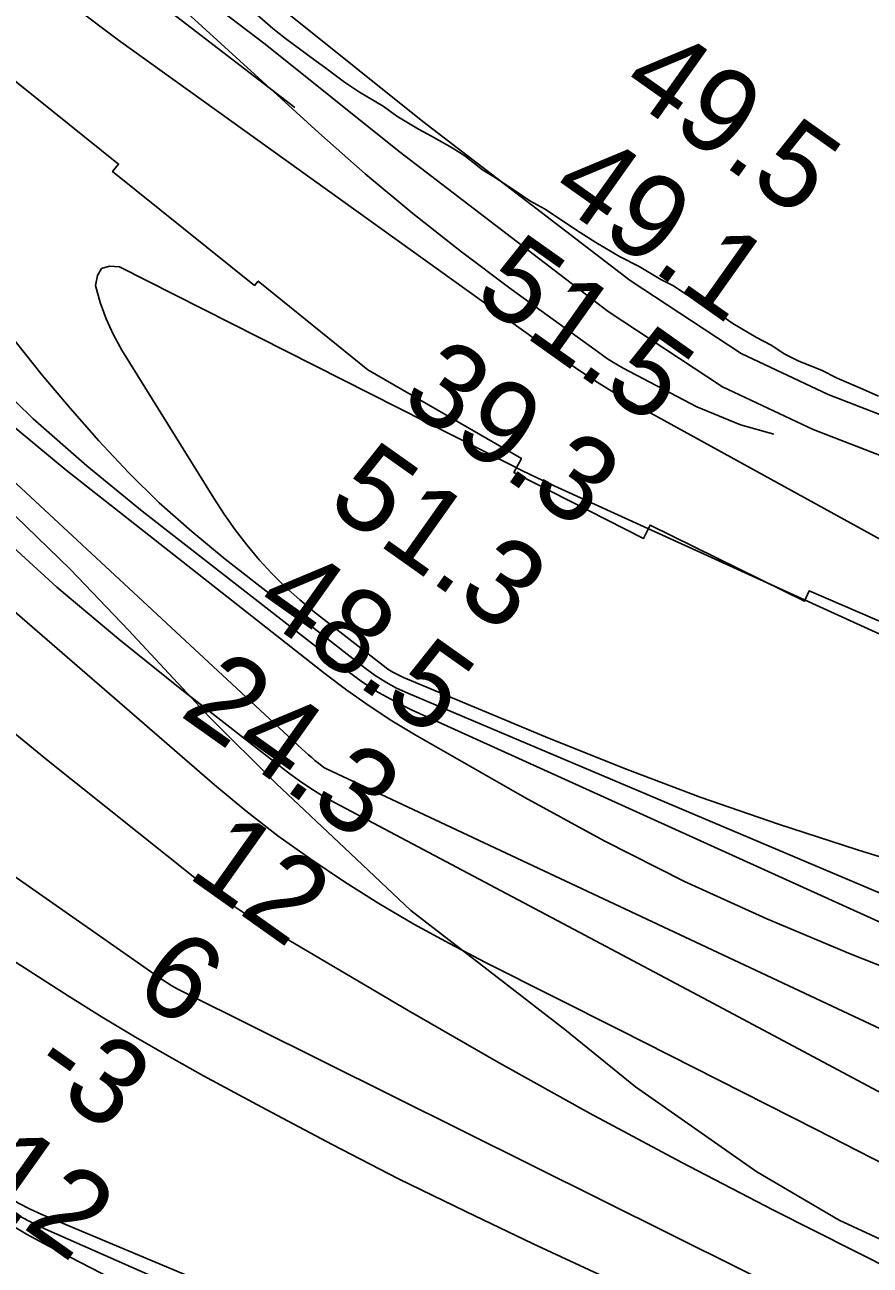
# Model space of a CAD drawing. Extents: x 3180038 to 3217926, y 922069 to 947485.
# Drawn here: x 3206310 to 3206974, y 929045 to 930020 of the extents above; entities that cross this region are included whole.
import ezdxf

# ---------------------------------------------------------------- set-up
doc = ezdxf.new("R2010")
doc.units = 0
for name, color, linetype in [('V-RIVR-EDGE', 7, 'Continuous'), ('V-RIVR-RANG', 7, 'Continuous'), ('V-ROAD-CNTR', 7, 'Continuous'), ('V-RRAP-RVMT', 7, 'Continuous'), ('V-SITE-VEGE', 7, 'Continuous'), ('V-TOPO-DPTH', 7, 'Continuous'), ('V-TOPO-MAJR', 7, 'Continuous'), ('V-TOPO-MINR', 7, 'Continuous'), ('V-TOPO-SHOR', 7, 'Continuous'), ('V-TOPO-WATR', 7, 'Continuous')]:
    doc.layers.add(name, color=color, linetype=linetype)

msp = doc.modelspace()

# ---------------------------------------------------------------- linework, layer by layer
at = {"layer": 'V-RIVR-EDGE'}
msp.add_lwpolyline([(3207049.33, 929034.22), (3206949.82, 929080.35), (3206885.03, 929118.52), (3206789.83, 929185.28), (3206734.23, 929230.31), (3206667.18, 929282.26), (3206613.21, 929324.01), (3206565.8, 929368.7), (3206507.28, 929423.9), (3206454.65, 929476.13), (3206391.24, 929544.45), (3206345.48, 929592.41), (3206293.83, 929642.35), (3206227.13, 929705.76), (3206204.25, 929727.77), (3206182.36, 929754.7), (3206153.61, 929789.84), (3206111.11, 929832.87), (3206064.02, 929874.61), (3206018.25, 929917.98), (3205970.53, 929968.89), (3205922.16, 930020.46)], dxfattribs=at)
at = {"layer": 'V-ROAD-CNTR'}
for points in [[(3206486.52, 930052.05), (3206517.22, 930028.58), (3206622.6, 929944.19), (3206785.61, 929819.3), (3206872.95, 929761.96), (3206941.14, 929729.72), (3207058.87, 929684.09), (3207182.77, 929633.37), (3207295.24, 929584.84), (3207362.02, 929548.76), (3207457.14, 929506.55), (3207541.6, 929483.68), (3207625.05, 929472.26), (3207692.77, 929478.92), (3207764.81, 929482.98), (3207838.04, 929489.98)], [(3206457.38, 930036.57), (3206498.73, 930004.96), (3206604.1, 929920.57), (3206768.24, 929794.82), (3206858.24, 929735.73), (3206929.29, 929702.14), (3207047.77, 929656.22), (3207171.14, 929605.71), (3207282.14, 929557.82), (3207348.79, 929521.81), (3207447.08, 929478.19), (3207535.62, 929454.22), (3207624.48, 929442.06), (3207695.09, 929449), (3207767.08, 929453.06), (3207795.27, 929455.76)]]:
    msp.add_lwpolyline(points, dxfattribs=at)
at = {"layer": 'V-RRAP-RVMT'}
msp.add_lwpolyline([(3206152.42, 930105.29), (3206270.8, 930012.15), (3206265.48, 930005.32), (3206383.43, 929910.71), (3206378.77, 929904.88), (3206490.38, 929815.4), (3206493.29, 929818.78), (3206579.28, 929748.91), (3206700.1, 929679.3), (3206694.14, 929668.41), (3206796.06, 929616.48), (3206801.26, 929626.97), (3206922.68, 929567.01), (3206926.35, 929575.38), (3207069.71, 929513.43)], dxfattribs=at)
at = {"layer": 'V-SITE-VEGE'}
for points in [[(3206695.1, 929889.76), (3206679.62, 929899.94), (3206669.55, 929906.21), (3206655.63, 929917.16), (3206645.56, 929923.43), (3206629.3, 929932.84), (3206619.23, 929938.33), (3206602.19, 929948.52), (3206591.36, 929956.34), (3206572.77, 929967.32), (3206561.16, 929975.15), (3206546.46, 929986.1), (3206538.72, 929991.58), (3206514.74, 930009.58), (3206504.68, 930017.4), (3206488.44, 930031.47)], [(3206980.89, 929728.2), (3206968.49, 929733.71), (3206948.34, 929742.36), (3206935.94, 929748.64), (3206918.11, 929755.73), (3206907.27, 929761.22), (3206896.43, 929768.27), (3206884.81, 929774.55), (3206866.22, 929785.53), (3206856.16, 929792.57), (3206840.67, 929801.2), (3206819, 929815.29), (3206809.7, 929820.01), (3206792.66, 929830.2), (3206777.17, 929838.05), (3206758.58, 929849.03), (3206746.2, 929856.86), (3206718.33, 929875.65), (3206706.71, 929881.93), (3206695.1, 929889.76)]]:
    msp.add_lwpolyline(points, dxfattribs=at)
at = {"layer": 'V-TOPO-DPTH'}
for points in [[(3205828.92, 930127.02), (3205965.67, 929986.53), (3206037.64, 929913.71), (3206110.34, 929841.63), (3206184.13, 929770.67), (3206258.64, 929700.45), (3206513.06, 929464.33), (3206516.73, 929460.93), (3206520.4, 929457.54), (3206524.08, 929454.15), (3206527.77, 929450.76), (3206530.16, 929448.57), (3206532.67, 929446.31), (3206535.23, 929444.1), (3206537.84, 929441.95), (3206540.48, 929439.84), (3206544.91, 929436.4), (3206545.38, 929436.06), (3206546.35, 929435.46), (3206546.86, 929435.2), (3207294.49, 929084.4)], [(3207038.24, 928959.06), (3206955.33, 929000.55), (3206872.35, 929041.93), (3206434.68, 929259.62), (3206429.94, 929262.11), (3206425.29, 929264.74), (3206420.75, 929267.58), (3206416.3, 929270.55), (3206297.74, 929353.6), (3206234.61, 929398.91), (3206172.19, 929445.16), (3206110.84, 929492.82), (3206050.2, 929541.42), (3205687.09, 929839.32), (3205656.91, 929863.91), (3205626.61, 929888.37), (3205596.15, 929912.61), (3205565.57, 929936.72), (3205552.02, 929947.33), (3205514.33, 929976.3)], [(3205514.33, 929976.3), (3205552.02, 929947.33), (3205565.57, 929936.72), (3205596.15, 929912.61), (3205626.61, 929888.37), (3205656.91, 929863.91), (3205687.09, 929839.32), (3206050.2, 929541.42), (3206110.84, 929492.82), (3206172.19, 929445.16), (3206234.61, 929398.91), (3206297.74, 929353.6), (3206416.3, 929270.55), (3206420.75, 929267.58), (3206425.29, 929264.74), (3206429.94, 929262.11), (3206434.68, 929259.62), (3206872.35, 929041.93), (3206955.33, 929000.55), (3207038.24, 928959.06)], [(3205529.27, 929709.71), (3205556.29, 929686.27), (3205747.33, 929519.36), (3205836.33, 929443.4), (3205926.46, 929368.85), (3206018.3, 929296.4), (3206111.27, 929225.36), (3206275.09, 929103.16), (3206287.25, 929094.7), (3206299.76, 929086.83), (3206312.77, 929079.81), (3206326.11, 929073.37), (3207025.37, 928764.64)], [(3207025.37, 928764.64), (3206326.11, 929073.37), (3206312.77, 929079.81), (3206299.76, 929086.83), (3206287.25, 929094.7), (3206275.09, 929103.16), (3206111.27, 929225.36), (3206018.3, 929296.4), (3205926.46, 929368.85), (3205836.33, 929443.4), (3205747.33, 929519.36), (3205556.29, 929686.27), (3205529.27, 929709.71)], [(3207008.64, 929112.46), (3206931.81, 929151.76), (3206854.86, 929190.82), (3206777.83, 929229.73), (3206671.75, 929283.1), (3206643.47, 929297.9), (3206615.51, 929313.27), (3206588.06, 929329.52), (3206560.94, 929346.35), (3206534.48, 929364.17), (3206508.55, 929382.71), (3206483.44, 929402.33), (3206458.87, 929422.68), (3206267.98, 929587.72)], [(3207008.64, 929112.46), (3206931.81, 929151.76), (3206854.86, 929190.82), (3206777.83, 929229.73), (3206671.75, 929283.1), (3206643.47, 929297.9), (3206615.51, 929313.27), (3206588.06, 929329.52), (3206560.94, 929346.35), (3206534.48, 929364.17), (3206508.55, 929382.71), (3206483.44, 929402.33), (3206458.87, 929422.68), (3206267.98, 929587.72)]]:
    msp.add_lwpolyline(points, dxfattribs=at)
at = {"layer": 'V-TOPO-MAJR'}
msp.add_lwpolyline([(3207046.99, 929310.04), (3206610.86, 929494.68), (3206602.02, 929498.84), (3206593.43, 929503.44), (3206585.24, 929508.69), (3206577.3, 929514.39), (3206467.24, 929600.11), (3206440.93, 929621.77), (3206415.46, 929644.34), (3206391.25, 929668.27), (3206367.89, 929693.09), (3206345.47, 929718.84), (3206323.47, 929744.93), (3206302.07, 929771.53), (3206281.08, 929798.47), (3206265.57, 929818.86), (3206236.47, 929855.67), (3206206.48, 929891.72), (3206175.16, 929926.61), (3206142.96, 929960.74), (3205890.81, 930218.17)], dxfattribs=at)
at = {"layer": 'V-TOPO-MINR'}
for points in [[(3207294.49, 929084.4), (3206546.86, 929435.2), (3206546.35, 929435.46), (3206545.38, 929436.06), (3206544.91, 929436.4), (3206540.48, 929439.84), (3206537.84, 929441.95), (3206535.23, 929444.1), (3206532.67, 929446.31), (3206530.16, 929448.57), (3206527.77, 929450.76), (3206524.08, 929454.15), (3206520.4, 929457.54), (3206516.73, 929460.93), (3206513.06, 929464.33), (3206258.64, 929700.45), (3206184.13, 929770.67), (3206110.34, 929841.63), (3206037.64, 929913.71), (3205965.67, 929986.53), (3205828.92, 930127.02)], [(3207676.51, 930077.58), (3207653.51, 929949.6), (3207642.98, 929889.95), (3207632.68, 929830.26), (3207622.75, 929770.5), (3207613.05, 929710.71), (3207534.12, 929518.08), (3207516.4, 929491.49), (3207494.91, 929470.24), (3207467.73, 929457.01), (3207436.77, 929449.11), (3207405.17, 929446.55), (3207355.77, 929446.96), (3207307.55, 929452.92), (3207261.13, 929467.24), (3207215.89, 929487.12), (3206786.15, 929723.59), (3206772.82, 929731.24), (3206759.68, 929739.2), (3206746.83, 929747.63), (3206734.18, 929756.37), (3206383.48, 930008.07), (3206314.66, 930059.97)], [(3206898.63, 929698.3), (3206872.27, 929705.7), (3206838.08, 929719.85), (3206780.1, 929750.38), (3206775.6, 929752.87), (3206771.19, 929755.48), (3206766.89, 929758.28), (3206762.66, 929761.21), (3206691.94, 929812.42), (3206652.94, 929841.68), (3206614.63, 929871.8), (3206577.36, 929903.2), (3206540.79, 929935.45), (3206398.81, 930065)], [(3207092.37, 929264.79), (3206614.11, 929481.54), (3206600.75, 929488.17), (3206587.76, 929495.41), (3206575.3, 929503.55), (3206563.22, 929512.29), (3206402.03, 929637.83), (3206358.52, 929673.52), (3206316.28, 929710.61), (3206275.98, 929749.79), (3206236.96, 929790.35), (3206207.01, 929823.11), (3206184.18, 929848.56), (3206161.68, 929874.29), (3206139.68, 929900.45), (3206118, 929926.88), (3206096.41, 929953.4), (3206074.62, 929979.75), (3206052.52, 930005.84), (3206030.22, 930031.76)], [(3207403.28, 929114.38), (3206958.39, 929289.79), (3206892.93, 929317.27), (3206828.36, 929346.6), (3206765.13, 929378.71), (3206702.79, 929412.68), (3206616.55, 929462.14), (3206598.27, 929473.17), (3206580.33, 929484.71), (3206562.92, 929497.03), (3206545.85, 929509.87), (3206342.31, 929670.16), (3206278.8, 929722.54), (3206216.96, 929776.75), (3206157.63, 929833.7), (3206099.98, 929892.47), (3206011.37, 929986.98), (3205999.39, 929999.96), (3205987.54, 930013.06), (3205975.89, 930026.34)], [(3207038.24, 928959.06), (3206955.33, 929000.55), (3206872.35, 929041.93), (3206434.68, 929259.62), (3206429.94, 929262.11), (3206425.29, 929264.74), (3206420.75, 929267.58), (3206416.3, 929270.55), (3206297.74, 929353.6), (3206234.61, 929398.91), (3206172.19, 929445.16), (3206110.84, 929492.82), (3206050.2, 929541.42), (3205687.09, 929839.32), (3205656.91, 929863.91), (3205626.61, 929888.37), (3205596.15, 929912.61), (3205565.57, 929936.72), (3205552.02, 929947.33), (3205514.33, 929976.3)], [(3207038.24, 928959.06), (3206955.33, 929000.55), (3206872.35, 929041.93), (3206434.68, 929259.62), (3206429.94, 929262.11), (3206425.29, 929264.74), (3206420.75, 929267.58), (3206416.3, 929270.55), (3206297.74, 929353.6), (3206234.61, 929398.91), (3206172.19, 929445.16), (3206110.84, 929492.82), (3206050.2, 929541.42), (3205687.09, 929839.32), (3205656.91, 929863.91), (3205626.61, 929888.37), (3205596.15, 929912.61), (3205565.57, 929936.72), (3205552.02, 929947.33), (3205514.33, 929976.3)], [(3206373.6, 929789.08), (3206369.06, 929802.05), (3206365.37, 929815.37), (3206366.83, 929823.18), (3206370.14, 929828.62), (3206376.22, 929830.48), (3206384.15, 929829.96), (3206690.62, 929674.71), (3206699.36, 929670.35), (3206708.14, 929666.06), (3206716.97, 929661.88), (3206725.84, 929657.78), (3207290.25, 929400.65)], [(3207445.1, 929223.27), (3206964.29, 929371.63), (3206902.25, 929391.76), (3206840.65, 929413.08), (3206779.68, 929436.17), (3206719.15, 929460.44), (3206607.32, 929507.17), (3206603.12, 929509.13), (3206599.04, 929511.3), (3206595.15, 929513.78), (3206591.39, 929516.48), (3206537.37, 929558.55), (3206525.81, 929568.11), (3206514.64, 929578.09), (3206504.08, 929588.71), (3206493.92, 929599.75), (3206484.35, 929611.32), (3206475.17, 929623.18), (3206466.57, 929635.46), (3206458.35, 929648.03), (3206386.1, 929764.53), (3206379.42, 929776.63), (3206373.6, 929789.08)], [(3205529.27, 929709.71), (3205556.29, 929686.27), (3205747.33, 929519.36), (3205836.33, 929443.4), (3205926.46, 929368.85), (3206018.3, 929296.4), (3206111.27, 929225.36), (3206275.09, 929103.16), (3206287.25, 929094.7), (3206299.76, 929086.83), (3206312.77, 929079.81), (3206326.11, 929073.37), (3207025.37, 928764.64)], [(3205529.27, 929709.71), (3205556.29, 929686.27), (3205747.33, 929519.36), (3205836.33, 929443.4), (3205926.46, 929368.85), (3206018.3, 929296.4), (3206111.27, 929225.36), (3206275.09, 929103.16), (3206287.25, 929094.7), (3206299.76, 929086.83), (3206312.77, 929079.81), (3206326.11, 929073.37), (3207025.37, 928764.64)], [(3205530.01, 929678.83), (3205641.64, 929582.1), (3205719.18, 929516.4), (3205797.68, 929451.87), (3205877.59, 929389.1), (3205958.44, 929327.5), (3206262.54, 929101.13), (3206278.36, 929089.94), (3206294.52, 929079.3), (3206311.18, 929069.45), (3206328.17, 929060.15), (3206487.62, 928977.86), (3206585.27, 928929.3), (3206683.82, 928882.74), (3206783.73, 928839.16), (3206884.55, 928797.58), (3207310.72, 928629.23)], [(3206082.22, 929421), (3206002.22, 929467.88), (3205921.63, 929513.77), (3205652.23, 929663.91), (3205647.58, 929663.8), (3205644.52, 929662.41), (3205643.81, 929659.12), (3205644.69, 929654.56), (3205656.63, 929641.46), (3205668.85, 929628.64), (3205681.5, 929616.25), (3205694.44, 929604.13), (3205928.51, 929392.29), (3205988.65, 929339.38), (3206049.74, 929287.63), (3206112.27, 929237.62), (3206175.75, 929188.77), (3206287.62, 929105.17), (3206296.08, 929099.32), (3206304.78, 929093.91), (3206313.86, 929089.15), (3206323.18, 929084.83), (3206738.06, 928910.74)], [(3207062.18, 929138.11), (3206956.64, 929194.47), (3206851.04, 929250.69), (3206745.38, 929306.81), (3206553.14, 929408.78), (3206543.72, 929414.09), (3206534.51, 929419.71), (3206525.61, 929425.81), (3206516.9, 929432.22), (3206433.07, 929497.38), (3206383.56, 929537.25), (3206335.02, 929578.2), (3206287.9, 929620.81)], [(3207375.86, 928847.41), (3206898.33, 929088.41), (3206825.65, 929125.98), (3206753.48, 929164.5), (3206682.08, 929204.41), (3206611.19, 929245.26), (3206498.13, 929311.9), (3206484.35, 929320.42), (3206470.82, 929329.31), (3206457.68, 929338.75), (3206444.79, 929348.57), (3206326.67, 929442.52), (3206266.56, 929491.99)], [(3207347.47, 928765.49), (3206709.38, 929061.91), (3206656.33, 929087.15), (3206603.6, 929113.02), (3206551.36, 929139.85), (3206499.44, 929167.33), (3206449.8, 929194.18), (3206423.11, 929209), (3206396.65, 929224.21), (3206370.54, 929240.01), (3206344.65, 929256.19), (3206239.88, 929323.34), (3206161.34, 929372.66), (3206082.22, 929421)]]:
    msp.add_lwpolyline(points, dxfattribs=at)
at = {"layer": 'V-TOPO-SHOR'}
msp.add_lwpolyline([(3205613.29, 930826.81), (3205788.94, 930691.69), (3205880.14, 930644.4), (3205910.55, 930610.62), (3205930.81, 930586.98), (3205991.62, 930441.72), (3206035.53, 930370.79), (3206076.07, 930326.87), (3206190.92, 930225.53), (3206302.39, 930124.2), (3206521.95, 929955.3)], dxfattribs=at)
at = {"layer": 'V-TOPO-WATR'}
msp.add_lwpolyline([(3207008.64, 929112.46), (3206931.81, 929151.76), (3206854.86, 929190.82), (3206777.83, 929229.73), (3206671.75, 929283.1), (3206643.47, 929297.9), (3206615.51, 929313.27), (3206588.06, 929329.52), (3206560.94, 929346.35), (3206534.48, 929364.17), (3206508.55, 929382.71), (3206483.44, 929402.33), (3206458.87, 929422.68), (3206267.98, 929587.72)], dxfattribs=at)

# ---------------------------------------------------------------- texts
at = {"layer": 'V-RIVR-RANG'}
for s, p in [('49.5', (3206775.92, 929968.35)), ('49.1', (3206720.25, 929885.24)), ('51.5', (3206660.7, 929804.88)), ('39.3', (3206603.09, 929723.14)), ('51.3', (3206545.48, 929641.4)), ('48.5', (3206487.87, 929559.66)), ('24.3', (3206430.26, 929477.93)), ('12', (3206436.14, 929351.2)), ('6', (3206393.17, 929259.09)), ('-3', (3206311.45, 929194.43)), ('-12', (3206241.79, 929121.24))]:
    msp.add_text(s, height=67, rotation=324.67833, dxfattribs=at).set_placement(p)

doc.saveas('drawing.dxf')
